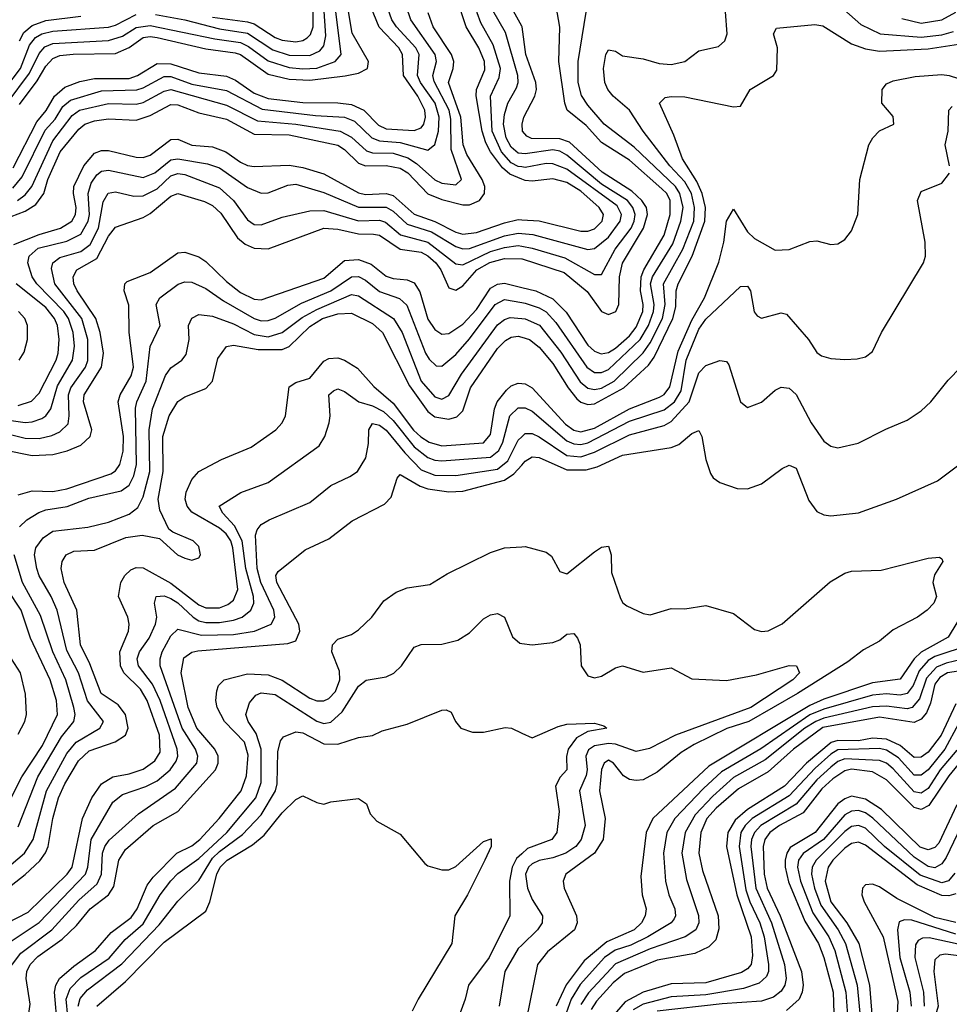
# Model space of a CAD drawing. Header units: inches. Extents: x 990535 to 1117859, y 769386 to 892122.
# Tile 927 of 1056: x 1078554 to 1081231, y 856755 to 859591. Entities that reach past the tile are written whole.
import ezdxf

# ---------------------------------------------------------------- set-up
doc = ezdxf.new("R2010")
doc.units = ezdxf.units.IN
doc.header["$MEASUREMENT"] = 0
doc.layers.add('B0875', color=7, linetype='Continuous')
doc.layers.add('B0885', color=7, linetype='Continuous')

msp = doc.modelspace()

# ---------------------------------------------------------------- linework, layer by layer
at = {"layer": 'B0875', "color": 5}
for points, elevation in [([(1080000, 859131.8), (1079965.6, 859145.6), (1079944.2, 859164.2), (1079910, 859209.9), (1079896.2, 859236.2), (1079885.9, 859270), (1079868.7, 859371.3), (1079870, 859390), (1079894.2, 859445.8), (1079892.9, 859470), (1079876.6, 859510), (1079840.1, 859570), (1079826.3, 859610), (1079827.5, 859647.5), (1079841.2, 859710), (1079841.3, 859750), (1079830, 859772.9), (1079785.3, 859805.3), (1079770.6, 859830.6), (1079767.3, 859870), (1079778.8, 859930), (1079777.5, 859970), (1079765, 860000)], 3580), ([(1080000, 859166.7), (1079990, 859168.1), (1079970, 859178.8), (1079941.9, 859210), (1079915.3, 859270), (1079910, 859370), (1079935.5, 859424.5), (1079938.5, 859450), (1079918, 859518), (1079882, 859582), (1079871.3, 859610), (1079867.7, 859650), (1079878.8, 859750), (1079866.4, 859790), (1079824.7, 859850), (1079828.2, 859911.8), (1079824.5, 859950), (1079808.6, 860000)], 3560), ([(1080000, 859205.2), (1079990, 859206.5), (1079970, 859223.1), (1079955.2, 859250), (1079947.3, 859290), (1079950, 859317.8), (1079960.1, 859350), (1079985.4, 859394.6), (1079989.9, 859410), (1079988.4, 859430), (1079953.5, 859553.5), (1079916.6, 859616.6), (1079905.4, 859645.4), (1079902.7, 859670), (1079912.4, 859750), (1079905, 859785), (1079882.2, 859850), (1079877, 859930), (1079853.1, 860000)], 3540), ([(1080000, 859571.8), (1079947, 859670), (1079949.8, 859750), (1079924.5, 859850), (1079918, 859930), (1079892.2, 860000)], 3520), ([(1078534.8, 859105.2), (1078561.9, 859138.1), (1078628, 859272), (1078656.1, 859303.9), (1078679, 859341), (1078700.7, 859359.3), (1078790, 859385.9), (1078891.5, 859388.5), (1078910, 859394.1), (1078970, 859426.9), (1078990, 859426.8), (1079050, 859405.3), (1079150, 859386.5), (1079252.6, 859332.6), (1079405.7, 859314.3), (1079490.1, 859310), (1079518, 859298), (1079568.5, 859250), (1079590, 859242.1), (1079650, 859237.4), (1079730, 859215), (1079750, 859231.6), (1079759.9, 859270), (1079762.7, 859310), (1079750.6, 859350), (1079708.6, 859410), (1079699.6, 859430), (1079704.8, 859490), (1079694.8, 859510), (1079639, 859570), (1079626, 859590), (1079597.9, 859670)], 3660), ([(1078518.2, 859350), (1078583, 859437), (1078610, 859493.5), (1078627.1, 859512.9), (1078650, 859521.9), (1078810, 859530.8), (1078850, 859543.6), (1078890, 859568.5), (1078930, 859574.3), (1079115.9, 859535.9), (1079190, 859524.9), (1079213.7, 859513.7), (1079270, 859471.8), (1079330, 859452.8), (1079370, 859448.9), (1079410, 859451), (1079462.7, 859470), (1079479.9, 859490), (1079463.2, 859630)], 3740), ([(1078535.7, 859164.3), (1078603.5, 859296.5), (1078630.6, 859329.4), (1078654.2, 859370), (1078684.1, 859395.9), (1078727.2, 859412.8), (1078770, 859421.4), (1078870, 859421.3), (1078894, 859430), (1078950, 859464.4), (1078990, 859463), (1079070, 859437.1), (1079150, 859427.8), (1079176, 859416), (1079230, 859379.4), (1079270, 859363.5), (1079370, 859351.9), (1079470, 859351.4), (1079510, 859346.3), (1079545.3, 859330), (1079587.2, 859287.2), (1079610, 859276.6), (1079690, 859271.5), (1079710, 859279.3), (1079717.9, 859290), (1079723.1, 859310), (1079720.8, 859330), (1079701.3, 859370), (1079660, 859430), (1079656.5, 859490), (1079645.8, 859510), (1079589.5, 859569.5), (1079556.8, 859650)], 3680), ([(1078548.3, 859070), (1078570, 859085.9), (1078589.3, 859110.7), (1078650, 859242.1), (1078705.5, 859314.5), (1078726.9, 859330), (1078810, 859349.6), (1078890, 859347.8), (1078910, 859352.1), (1078970, 859384.4), (1078990, 859389.2), (1079150, 859344.3), (1079239.6, 859299.6), (1079350, 859289.6), (1079477.3, 859270), (1079510, 859252.5), (1079552.7, 859212.7), (1079570, 859207.6), (1079630, 859206.4), (1079672.4, 859192.4), (1079696.8, 859176.8), (1079750, 859129.5), (1079770, 859119.4), (1079810, 859115), (1079826.8, 859130), (1079796.5, 859216.5), (1079795.4, 859304.6), (1079791, 859330), (1079747.4, 859412.6), (1079743.8, 859430), (1079754.8, 859470), (1079750.9, 859490), (1079680.8, 859590), (1079667.3, 859630)], 3640), ([(1078553.9, 859346.1), (1078605.1, 859414.9), (1078630, 859456.9), (1078650, 859478.9), (1078670, 859487.1), (1078708.6, 859491.4), (1078830, 859493.3), (1078869.4, 859510.6), (1078910, 859539.6), (1078930, 859542.3), (1078950, 859539), (1079090, 859506.9), (1079175, 859495), (1079190.4, 859490), (1079270, 859434.2), (1079330, 859419.4), (1079390, 859416.8), (1079491.5, 859428.5), (1079530, 859436.2), (1079555.7, 859450), (1079558.6, 859470), (1079512.1, 859552.1), (1079495.3, 859650)], 3720), ([(1078945.3, 859605.3), (1079030, 859590), (1079130, 859563.9), (1079210, 859551.9), (1079283.7, 859503.7), (1079330, 859488.8), (1079390, 859487.1), (1079418.8, 859501.2), (1079430, 859515.5), (1079436, 859544), (1079430.1, 859630)], 3760), ([(1079110, 859597.6), (1079210, 859584.7), (1079230, 859578.7), (1079290, 859539.4), (1079310, 859531.2), (1079350, 859526.4), (1079369.7, 859530.3), (1079382.1, 859537.9), (1079392, 859548), (1079399.6, 859570), (1079399.6, 859650)], 3780), ([(1078494.9, 859370), (1078556.5, 859450), (1078583, 859517), (1078600.3, 859539.7), (1078618.3, 859550), (1078650, 859557.7), (1078810, 859569.1), (1078830, 859574.9), (1078890, 859605.6)], 3760), ([(1078530, 859024.2), (1078570, 859039), (1078601.2, 859058.8), (1078623.7, 859090), (1078635.5, 859130), (1078671.2, 859210), (1078724.3, 859275.7), (1078742, 859290), (1078770, 859299.5), (1078810, 859305.5), (1078890, 859301.5), (1078930, 859314.9), (1078990, 859346.1), (1079010, 859345.6), (1079070, 859322.7), (1079150, 859303.7), (1079230, 859261), (1079330, 859259.5), (1079470, 859228.9), (1079490, 859216.4), (1079530, 859177.9), (1079550, 859170), (1079610, 859171), (1079650, 859163.5), (1079672.5, 859150), (1079729.5, 859089.5), (1079770, 859072.6), (1079830, 859057.8), (1079850, 859057.9), (1079878.4, 859070), (1079893.2, 859090), (1079893.4, 859110), (1079886.5, 859130), (1079842.4, 859202.4), (1079831.2, 859230), (1079825, 859310), (1079788.9, 859410), (1079802.9, 859450), (1079804.8, 859470), (1079797.5, 859490), (1079745.1, 859570), (1079730.7, 859610)], 3620), ([(1078553.7, 859530), (1078566, 859554), (1078590, 859574), (1078630, 859587.8), (1078730, 859600.7)], 3780), ([(1078537.1, 858942.9), (1078610, 858972), (1078672.2, 858990), (1078704.4, 859010), (1078715.2, 859030), (1078717, 859050), (1078709.3, 859090), (1078710.4, 859110), (1078738.9, 859170), (1078770, 859206.6), (1078790, 859214.2), (1078810, 859214.2), (1078890, 859194.8), (1078910, 859193.8), (1078930, 859200.5), (1078990, 859245.6), (1079010, 859246.3), (1079050, 859229.1), (1079110, 859224.7), (1079148.1, 859210), (1079190, 859179.9), (1079210, 859171.1), (1079230, 859167.7), (1079330, 859171.3), (1079370, 859165.4), (1079430, 859147), (1079530, 859091.9), (1079550, 859087.5), (1079610, 859089.8), (1079630, 859084.3), (1079690.4, 859030.4), (1079750, 859009.7), (1079810, 858978.9), (1079830, 858973.1), (1079870, 858977.7), (1079950, 859006), (1079990, 859015.1), (1080000, 859014.5)], 3580), ([(1078530, 858436.6), (1078570, 858431), (1078590, 858432.2), (1078617.8, 858442.2), (1078630, 858450.1), (1078643.7, 858470), (1078663.3, 858536.7), (1078706.7, 858610), (1078711.8, 858650), (1078708.5, 858690), (1078694.8, 858730), (1078681.2, 858750), (1078603.4, 858830), (1078590.5, 858850), (1078577.7, 858890), (1078581.2, 858910), (1078607.6, 858932.4), (1078690, 858952.6), (1078730, 858972.8), (1078751.5, 859010), (1078755, 859030), (1078752, 859090), (1078760.3, 859119.7), (1078776.1, 859143.9), (1078790, 859154.5), (1078810, 859157.4), (1078910, 859136.6), (1078943.8, 859150), (1078990, 859186.6), (1079010, 859189.8), (1079095.4, 859175.4), (1079130, 859164.3), (1079210, 859107.8), (1079250, 859091.4), (1079270, 859092.2), (1079326.1, 859113.9), (1079350, 859116.5), (1079430, 859093.4), (1079530, 859050.9), (1079610, 859050.6), (1079630, 859039.2), (1079670, 859002), (1079739.8, 858979.8), (1079810, 858937), (1079830, 858930.9), (1079850, 858931.9), (1079950, 858967.7), (1079990, 858975.7), (1080000, 858974.8)], 3560), ([(1078470, 858410.1), (1078570, 858385.2), (1078610, 858384.6), (1078647, 858393), (1078670, 858403.4), (1078693.5, 858426.5), (1078696.9, 858450), (1078694.6, 858510), (1078701.2, 858530), (1078743.7, 858590), (1078750.6, 858609.4), (1078750.4, 858670), (1078733.7, 858730), (1078655.7, 858830), (1078645.8, 858874.2), (1078649.5, 858890.5), (1078670, 858906.2), (1078730, 858923), (1078757.2, 858942.8), (1078781, 858990), (1078794.3, 859065.7), (1078808.7, 859091.3), (1078830, 859094.8), (1078882.6, 859082.6), (1078910, 859083.7), (1078950, 859103.5), (1078990, 859141.1), (1079010, 859147.7), (1079030, 859145.1), (1079130, 859106.5), (1079170.4, 859070), (1079210, 859014), (1079230, 859000.8), (1079250, 858999.6), (1079310, 859021.7), (1079390, 859040.2), (1079430, 859041), (1079530, 859011.4), (1079590, 859013.7), (1079607.8, 859007.8), (1079650.8, 858970.8), (1079730, 858949.7), (1079810, 858887.3), (1079830, 858885.1), (1079910, 858922.9), (1079950, 858934.8), (1079990, 858939.9), (1080000, 858938.1)], 3540), ([(1078510, 858351.9), (1078590, 858335.9), (1078650, 858338.2), (1078691.2, 858348.8), (1078730, 858364.9), (1078757, 858390), (1078761.9, 858410), (1078738.2, 858490), (1078740.2, 858510), (1078790.2, 858590), (1078795.4, 858630), (1078786.1, 858690), (1078773.9, 858730), (1078719.9, 858810), (1078710.6, 858830), (1078708.6, 858850), (1078718.7, 858870), (1078776.8, 858903.2), (1078810, 858967.2), (1078830, 858993), (1078910, 859020.8), (1078930, 859032.1), (1078990, 859082.4), (1079010, 859089.7), (1079086.7, 859066.7), (1079110, 859055.2), (1079133.3, 859033.3), (1079182, 858962), (1079204, 858944), (1079230, 858932.2), (1079270, 858931.1), (1079430, 858990.1), (1079470, 858987.8), (1079530, 858973.9), (1079573.3, 858973.3), (1079590, 858969.8), (1079649.7, 858929.7), (1079710, 858921.1), (1079730, 858910.8), (1079753, 858890), (1079766.6, 858870), (1079790, 858818.9), (1079810, 858811.6), (1079830, 858823.9), (1079870.9, 858870), (1079908.2, 858891.8), (1079950, 858903.1), (1080000, 858901.8)], 3520), ([(1078550, 858222.2), (1078590, 858233.8), (1078650, 858232.4), (1078690, 858239.7), (1078816.8, 858283.2), (1078830, 858291.7), (1078842.8, 858310), (1078852.2, 858347.8), (1078853.2, 858390), (1078838.2, 858490), (1078843.7, 858510), (1078875, 858565), (1078881.7, 858590), (1078869.7, 858690.3), (1078868.9, 858768.9), (1078854.8, 858810), (1078856.7, 858830), (1078863.4, 858836.6), (1078930, 858862.9), (1079010, 858918.8), (1079030, 858921.3), (1079070, 858908), (1079090, 858894.5), (1079150, 858836.3), (1079190, 858805.3), (1079230, 858786.1), (1079250, 858783.5), (1079430, 858846.7), (1079490, 858897.1), (1079530, 858900.4), (1079566.4, 858886.4), (1079610, 858851.7), (1079630, 858845.1), (1079670, 858841.8), (1079690, 858833), (1079706.8, 858806.8), (1079730, 858728.1), (1079750, 858698.2), (1079770, 858685), (1079790, 858687), (1079830, 858713.4), (1079870, 858756.4), (1079910, 858817), (1079930, 858828.6), (1079950, 858831.4), (1080000, 858819.6)], 3480), ([(1078553.8, 858130), (1078575.2, 858150), (1078609, 858171), (1078630, 858178.7), (1078691.1, 858188.9), (1078753.2, 858213.2), (1078846.5, 858233.5), (1078870, 858250.1), (1078883.2, 858276.8), (1078891, 858310), (1078888.2, 858471.8), (1078891.8, 858490), (1078918.6, 858550), (1078930.3, 858649.7), (1078959, 858710), (1078947.1, 858770), (1078957.7, 858790), (1079010.7, 858829.3), (1079030, 858835.8), (1079050, 858834.9), (1079090, 858816.3), (1079140.9, 858780.9), (1079229.2, 858730), (1079250, 858723.7), (1079270, 858724.1), (1079290, 858731.3), (1079365.4, 858774.6), (1079450, 858810), (1079510, 858850.3), (1079530, 858850.6), (1079550, 858840.6), (1079590, 858807.7), (1079647.7, 858787.7), (1079668.8, 858768.8), (1079723.3, 858630), (1079733, 858613), (1079753.9, 858593.9), (1079770, 858592.5), (1079810, 858626), (1079850, 858671.8), (1079923.7, 858770), (1079950, 858785.3), (1080000, 858776.1)], 3460), ([(1078550, 858479.8), (1078588.4, 858491.6), (1078610, 858514.9), (1078659.2, 858610), (1078665.3, 858630), (1078668.2, 858670), (1078662.8, 858710), (1078654.6, 858730), (1078630, 858761.4), (1078544.4, 858830)], 3580), ([(1078530, 857158.2), (1078568, 857190), (1078593.2, 857230), (1078631.2, 857370), (1078690, 857477.6), (1078716.6, 857510), (1078784.7, 857550), (1078796.1, 857570), (1078749.2, 857629.2), (1078723.5, 857710), (1078690, 857773.6), (1078662.4, 857890), (1078644.8, 857930), (1078610, 857989.2), (1078603.3, 858010), (1078597.1, 858050), (1078600.8, 858070), (1078621.6, 858098.4), (1078650, 858117.9), (1078750.6, 858129.4), (1078810, 858144.1), (1078870, 858166.3), (1078894.4, 858185.6), (1078910, 858216.6), (1078929.4, 858290), (1078927.6, 858410), (1078937.2, 858470), (1078973.8, 858566.2), (1078990, 858587.7), (1079021.4, 858610), (1079033.6, 858626.4), (1079042.7, 858670), (1079040.9, 858710), (1079050, 858730.8), (1079070, 858741.2), (1079110, 858736.4), (1079170, 858714.7), (1079230, 858684.3), (1079270, 858677.2), (1079310, 858690.1), (1079367.3, 858732.7), (1079410, 858756.3), (1079510, 858799.5), (1079530, 858795.7), (1079631.1, 858730), (1079655.9, 858690), (1079710.3, 858550), (1079750, 858504.9), (1079770, 858498.2), (1079790, 858508.1), (1079826.3, 858570), (1079930, 858711.7), (1079950, 858727.7), (1079967, 858733), (1080000, 858730.4)], 3440), ([(1078552.6, 858610), (1078566.9, 858633.1), (1078577.3, 858670), (1078577.3, 858710), (1078569.5, 858730), (1078550.7, 858750.7)], 3620), ([(1078530, 857097.4), (1078570, 857128.9), (1078611.9, 857168.1), (1078628.7, 857191.3), (1078636.2, 857210), (1078649.6, 857290.4), (1078666.3, 857350), (1078684.3, 857390), (1078723.7, 857456.3), (1078754.5, 857485.5), (1078828.9, 857511.1), (1078858.7, 857530), (1078866.9, 857550), (1078858.6, 857590), (1078837.5, 857617.5), (1078788.6, 857650), (1078756, 857736), (1078729.4, 857790), (1078719.1, 857890), (1078682.4, 857970), (1078674, 858010), (1078676.4, 858030), (1078688.2, 858050), (1078710, 858059.9), (1078770, 858063.3), (1078860.2, 858099.8), (1078906.6, 858106.6), (1078956.8, 858096.8), (1079009.2, 858050), (1079030, 858039.5), (1079050, 858033.8), (1079070, 858040.6), (1079074.8, 858050), (1079070, 858073.6), (1079054, 858090), (1078994.9, 858114.9), (1078983.7, 858123.7), (1078958.1, 858178.1), (1078953.2, 858210), (1078967.4, 858290), (1078966.4, 858390), (1078984.9, 858450), (1079010, 858491.3), (1079030, 858504.5), (1079090, 858528.9), (1079109.2, 858550), (1079124.8, 858615.2), (1079150, 858649.3), (1079170, 858653.1), (1079240.9, 858640.9), (1079310, 858640.4), (1079330, 858649.2), (1079390, 858707.5), (1079426.5, 858730), (1079470, 858743.9), (1079510, 858745.5), (1079570, 858715.8), (1079598.8, 858690), (1079676.7, 858536.7), (1079730, 858462.2), (1079750, 858447.3), (1079790, 858440.5), (1079813.1, 858446.9), (1079830, 858464.7), (1079852.5, 858530), (1079930, 858643.4), (1079952.8, 858667.2), (1079970, 858676.4), (1079990, 858679.2), (1080000, 858676.3)], 3420), ([(1078486.9, 856973.1), (1078579.2, 857020.8), (1078690.8, 857130), (1078705.7, 857150), (1078734.8, 857290), (1078762.1, 857350), (1078789.9, 857390), (1078822.9, 857410), (1078870, 857418.9), (1078910, 857432.6), (1078943.6, 857456.4), (1078958.5, 857481.5), (1078956.6, 857530), (1078921.2, 857630), (1078902.5, 857662.5), (1078854.4, 857710), (1078844.5, 857730), (1078842.6, 857770), (1078867.7, 857830), (1078869.5, 857850), (1078865.9, 857870), (1078839.1, 857930), (1078845.4, 857970), (1078856.7, 857990), (1078874, 858006), (1078890, 858013.5), (1078910, 858012.6), (1078990, 857967.5), (1079070, 857905.4), (1079090, 857897), (1079130, 857897.4), (1079153.7, 857906.3), (1079170, 857919.4), (1079182.2, 857950), (1079168.2, 858070), (1079162.1, 858090), (1079149.3, 858110), (1079130, 858126.6), (1079050, 858172.9), (1079036.7, 858190), (1079030.8, 858210), (1079033.6, 858230), (1079050, 858266.1), (1079070, 858289.6), (1079135.6, 858324.4), (1079220.6, 858359.4), (1079291.5, 858410), (1079309.8, 858430), (1079319.6, 858450), (1079330, 858533.1), (1079350, 858546.1), (1079390, 858558), (1079430, 858607.2), (1079444.8, 858615.2), (1079470, 858617.3), (1079490, 858610.5), (1079527.3, 858587.3), (1079574, 858534), (1079630, 858486.3), (1079688.5, 858408.5), (1079709, 858389), (1079733.8, 858373.8), (1079770, 858363.2), (1079890, 858372.3), (1079910, 858396.3), (1079921.7, 858470), (1079929.5, 858490.5), (1079956.1, 858523.9), (1079970, 858536.1), (1079990, 858544.1), (1080000, 858543)], 3380), ([(1078510, 856923.3), (1078610, 856990.9), (1078743.5, 857130), (1078750.4, 857150), (1078759.7, 857230), (1078822.8, 857337.2), (1078850, 857359.6), (1078917.4, 857382.6), (1078950, 857398.8), (1078987.9, 857430), (1079004.7, 857455.3), (1079009.7, 857470), (1079007.8, 857490), (1078958.9, 857630), (1078937, 857677), (1078896.7, 857730), (1078892.5, 857750), (1078899.3, 857770), (1078927.6, 857810), (1078945.3, 857850), (1078948.8, 857870), (1078942.2, 857910), (1078947.3, 857930), (1078970, 857931.8), (1078990, 857923.6), (1079010, 857911.2), (1079053.8, 857870), (1079070, 857859.9), (1079090, 857854.9), (1079130, 857854.8), (1079170, 857861.6), (1079194.6, 857870), (1079220.1, 857890), (1079228.2, 857910), (1079227.2, 857930), (1079205.1, 858010), (1079195.1, 858090), (1079173.2, 858133.2), (1079138.9, 858170), (1079128.9, 858190), (1079191.3, 858228.7), (1079270, 858257.9), (1079416.3, 858363.7), (1079433.4, 858390), (1079445.7, 858430), (1079448.6, 858450), (1079445, 858510), (1079458.1, 858521.9), (1079470, 858527.5), (1079490, 858519.9), (1079530.5, 858490.5), (1079570, 858478.5), (1079601.9, 858461.9), (1079630, 858436.6), (1079690, 858360.6), (1079729.9, 858330.1), (1079750, 858322.4), (1079770, 858320.3), (1079910, 858330.5), (1079934.3, 858350), (1079945.9, 858374.1), (1079965.7, 858450), (1079990, 858473.1), (1080000, 858473.1)], 3360), ([(1078510, 856839), (1078557.5, 856902.5), (1078647.3, 856970), (1078725, 857055), (1078777.8, 857102.2), (1078790.2, 857130), (1078792.7, 857190), (1078799.7, 857210), (1078812.4, 857227.7), (1078896, 857304), (1079002.7, 857377.3), (1079064.6, 857450), (1079067.8, 857470), (1079060.5, 857490), (1079022.1, 857550), (1078958.9, 857730), (1078958.4, 857750), (1078964.5, 857770), (1078990, 857816.6), (1079010, 857835.3), (1079078, 857818), (1079170, 857819.9), (1079230.8, 857830), (1079278.6, 857850), (1079289.5, 857870), (1079286.4, 857890), (1079248.6, 857970), (1079238, 858010), (1079233.5, 858106.5), (1079238.2, 858121.8), (1079250, 858137.3), (1079272.4, 858150), (1079390, 858200.5), (1079450, 858249.5), (1079505.3, 858274.7), (1079526.8, 858290), (1079550.9, 858329.1), (1079559, 858370), (1079559.6, 858410), (1079570, 858427.5), (1079590, 858422.5), (1079610, 858409), (1079663.1, 858343.1), (1079710, 858294.5), (1079750, 858279), (1079810, 858278.1), (1079930, 858296.6), (1079959.6, 858320.4), (1079990, 858379.3), (1080000, 858389.2)], 3340), ([(1078578.2, 856710), (1078584.1, 856755.9), (1078573.3, 856830), (1078574.8, 856850), (1078584.1, 856870), (1078606.8, 856893.2), (1078676.9, 856943.1), (1078718.3, 856981.7), (1078757.7, 857030), (1078810.2, 857070), (1078825.7, 857094.3), (1078839.8, 857170), (1078859.3, 857200.7), (1078938.7, 857270), (1079010, 857310.4), (1079118.3, 857430), (1079126.1, 857450), (1079125.8, 857470), (1079116.1, 857490), (1079064.1, 857550), (1079039.4, 857610), (1079019, 857710), (1079027.4, 857752.6), (1079050, 857769.3), (1079067.2, 857772.8), (1079326.2, 857793.8), (1079350, 857802.3), (1079360.9, 857830), (1079358.4, 857850), (1079294.5, 857970), (1079292.3, 857990), (1079298.9, 858001.1), (1079376.2, 858063.8), (1079444.8, 858095.2), (1079512.2, 858147.8), (1079604.5, 858195.5), (1079624.5, 858215.5), (1079641.1, 858270), (1079650, 858281.3), (1079707.5, 858247.5), (1079730, 858239.9), (1079790, 858231.4), (1079830, 858233.3), (1079950, 858264.3), (1079977.3, 858282.7), (1080000, 858308.1)], 3320), ([(1078662.8, 856690), (1078654.4, 856790), (1078658, 856810), (1078669.4, 856830), (1078710, 856865.4), (1078772.6, 856910), (1078818, 856962), (1078874.9, 857005.1), (1078892.4, 857030), (1078921.6, 857098.4), (1078938.4, 857121.6), (1079006.5, 857190), (1079050, 857211.2), (1079073.2, 857230), (1079128.9, 857290), (1079191.7, 857370), (1079207.3, 857412.7), (1079212.5, 857472.5), (1079202, 857510), (1079143.7, 857570), (1079122.6, 857610), (1079119.2, 857630), (1079121.7, 857658.3), (1079126.8, 857673.2), (1079143.6, 857690), (1079210, 857706.9), (1079270, 857704.3), (1079310, 857688.6), (1079390, 857636.4), (1079410, 857629.4), (1079430, 857629), (1079444.3, 857635.7), (1079463.8, 857656.2), (1079475.9, 857690), (1079474.9, 857714.9), (1079453.6, 857770), (1079455.4, 857790), (1079470, 857806.3), (1079510, 857820.6), (1079530, 857834), (1079568.8, 857870), (1079603.3, 857916.7), (1079638.3, 857941.7), (1079670, 857954.4), (1079735.6, 857964.4), (1079785.1, 857994.9), (1079910, 858056.5), (1079950, 858069.3), (1080000, 858072.7)], 3280), ([(1078550, 857266.6), (1078606.6, 857410), (1078674.6, 857525.4), (1078710.3, 857570), (1078714.1, 857590), (1078710.5, 857609.5), (1078687, 857690), (1078649.9, 857770.1), (1078614.6, 857874.6), (1078562.9, 857970), (1078538, 858050)], 3460), ([(1078499.9, 857290), (1078560.1, 857410), (1078619.7, 857500.3), (1078663.1, 857590), (1078660.4, 857630), (1078641.8, 857690), (1078585, 857810), (1078558.9, 857890), (1078518.9, 857950)], 3480), ([(1078698.1, 856670), (1078687.7, 856770), (1078699.4, 856800.6), (1078730, 856832.3), (1078811.6, 856888.4), (1078858.5, 856941.5), (1078910, 856987), (1078958.6, 857070), (1078990, 857110.8), (1079010, 857132.1), (1079070, 857174.9), (1079151, 857250), (1079234.3, 857350), (1079250, 857394.4), (1079249.6, 857490), (1079235, 857535), (1079212.3, 857570), (1079205.3, 857590), (1079216.5, 857623.5), (1079234.1, 857645.9), (1079250, 857651.9), (1079290, 857647), (1079410, 857570.1), (1079430, 857563.9), (1079450, 857567.5), (1079482.8, 857597.2), (1079530, 857671.2), (1079551.7, 857688.4), (1079610, 857698.4), (1079631.5, 857708.5), (1079654, 857730), (1079690, 857784), (1079710, 857791), (1079770, 857792.1), (1079816.4, 857803.6), (1079850, 857824.9), (1079890, 857865.2), (1079910, 857876.9), (1079930, 857880.2), (1079950, 857870.4), (1079973.4, 857813.4), (1079994.8, 857794.8), (1080000, 857794.2)], 3260), ([(1078550, 857533.5), (1078568.9, 857570), (1078573.8, 857590), (1078571.3, 857648.7), (1078556.4, 857710), (1078505.2, 857790)], 3520), ([(1078722.3, 856750), (1078728.3, 856771.7), (1078750, 856796.6), (1078848.2, 856871.8), (1078956.2, 856983.8), (1079010, 857052.3), (1079070, 857112.1), (1079110, 857175.6), (1079130, 857195.3), (1079196.2, 857243.8), (1079250, 857300.7), (1079291, 857370), (1079295.4, 857390), (1079297.9, 857482.1), (1079305.8, 857514.2), (1079314.2, 857525.8), (1079350, 857540.1), (1079370, 857537.3), (1079430, 857504.9), (1079470, 857504.1), (1079530, 857523.5), (1079570, 857529.3), (1079597.7, 857542.3), (1079670, 857562), (1079770, 857602.3), (1079782.8, 857602.8), (1079796.4, 857596.4), (1079809.2, 857569.2), (1079824.9, 857550), (1079858.5, 857538.5), (1079890, 857539), (1079952.4, 857552.4), (1079970.2, 857550.2), (1080000, 857536.4)], 3240), ([(1078776.6, 856750), (1078859.1, 856820.9), (1078970, 856934), (1079090, 857023), (1079101.9, 857050), (1079121.7, 857130), (1079132.1, 857150), (1079151.8, 857170), (1079225.1, 857214.9), (1079258.1, 857241.9), (1079310, 857306.8), (1079350, 857345.3), (1079370, 857355.8), (1079410, 857336), (1079430, 857331.3), (1079450, 857338), (1079530, 857347.7), (1079552.9, 857332.9), (1079563.7, 857303.7), (1079582.4, 857282.4), (1079650, 857245.5), (1079720.9, 857160.9), (1079730, 857154), (1079770, 857142), (1079790, 857142), (1079810, 857151.8), (1079890, 857223.9), (1079912.1, 857232), (1079911.9, 857210), (1079894.1, 857170), (1079844, 857070), (1079807.7, 857010), (1079798.5, 856930), (1079701.5, 856770), (1079684.6, 856735.4)], 3220), ([(1080000, 857188.9), (1079984.6, 857175.4), (1079972.8, 857150), (1079964.7, 857110), (1079965.8, 857010), (1079906, 856890), (1079846.7, 856810), (1079837.1, 856770), (1079814.7, 856710)], 3240), ([(1080000, 856925.7), (1079990, 856915.9), (1079951.6, 856850), (1079935.1, 856750)], 3260)]:
    msp.add_lwpolyline(points, dxfattribs=dict(at, elevation=elevation))
at = {"layer": 'B0885', "color": 5}
for points, elevation in [([(1080000, 858776.1), (1080010, 858774.3), (1080050, 858761.1), (1080070, 858749.3), (1080098.6, 858718.6), (1080187.6, 858590), (1080210, 858575.1), (1080230, 858574.8), (1080250, 858583.5), (1080341.1, 858670), (1080365, 858710), (1080379.7, 858750), (1080380.9, 858770), (1080370.7, 858830), (1080376.3, 858850), (1080435.2, 858944.8), (1080458.5, 859010), (1080464.4, 859050), (1080455.3, 859090), (1080442.7, 859110), (1080323.7, 859223.7), (1080237.7, 859290), (1080190, 859344.3), (1080172.2, 859372.2), (1080162.4, 859410), (1080162.5, 859470), (1080191, 859649)], 3460), ([(1080000, 858819.6), (1080040.5, 858810), (1080090, 858787.1), (1080128, 858748), (1080190, 858653.6), (1080210, 858635.6), (1080228.7, 858628.7), (1080250, 858632.5), (1080270, 858644.7), (1080310, 858679.8), (1080330, 858705.5), (1080348.4, 858750), (1080349.3, 858770), (1080341.9, 858810), (1080344.3, 858850), (1080351.7, 858870), (1080410.6, 858970), (1080427.8, 859030), (1080427.2, 859070), (1080417.6, 859090), (1080403.9, 859103.9), (1080310, 859185.6), (1080230, 859237.1), (1080185.6, 859285.6), (1080130.4, 859330.4), (1080123.8, 859350), (1080106.7, 859470), (1080109.3, 859569.3), (1080099.1, 859630)], 3480), ([(1080895.1, 859650), (1080976.4, 859576.4), (1081031.7, 859550), (1081150, 859540.6), (1081210, 859547.3), (1081243, 859557)], 3440), ([(1080000, 858730.4), (1080010, 858729.6), (1080050.8, 858710.8), (1080112.8, 858632.8), (1080168.2, 858548.2), (1080190, 858529.8), (1080210, 858525.6), (1080230, 858529.8), (1080266.4, 858550), (1080350, 858631.6), (1080370, 858659.8), (1080405.3, 858730), (1080413.2, 858770), (1080407.8, 858830), (1080463.8, 858930), (1080495.6, 859010), (1080497.7, 859050), (1080488.5, 859090), (1080470, 859123.4), (1080426.4, 859170), (1080349.5, 859270), (1080309.9, 859330), (1080263, 859370), (1080248.1, 859390), (1080239.1, 859410), (1080235.1, 859450), (1080242.1, 859490), (1080250, 859503.6), (1080270, 859499.7), (1080290, 859486.9), (1080350, 859477.8), (1080395.8, 859464.2), (1080430, 859461.8), (1080469.3, 859470), (1080510, 859501.3), (1080566.6, 859513.4), (1080585.1, 859530), (1080591.2, 859550), (1080586.4, 859613.6)], 3440), ([(1081094.4, 859594.4), (1081150, 859581), (1081210, 859589.8), (1081250, 859612.6)], 3460), ([(1080000, 858676.3), (1080022, 858670), (1080050, 858647.9), (1080090, 858600.7), (1080133.3, 858530), (1080158.8, 858498.8), (1080170, 858489.1), (1080190, 858482), (1080210, 858484.3), (1080293.9, 858530), (1080364.7, 858595.3), (1080381.6, 858618.4), (1080435.1, 858730), (1080444.1, 858764.1), (1080445, 858810), (1080450.2, 858830), (1080490.7, 858910), (1080527.7, 859010), (1080529.3, 859050), (1080520, 859090), (1080504.2, 859124.2), (1080463.4, 859190), (1080438.3, 859258.3), (1080396.5, 859350), (1080413.2, 859366.8), (1080430.4, 859369.6), (1080470, 859368), (1080610, 859339.3), (1080630, 859342), (1080658, 859390), (1080725.1, 859430), (1080735, 859445), (1080736.7, 859510), (1080725.4, 859550), (1080733.6, 859566.4), (1080843.6, 859576.4), (1080867.1, 859572.9), (1080950, 859521.3), (1080990, 859506.5), (1081030, 859499.5), (1081170, 859506.3), (1081270, 859522.2)], 3420), ([(1080000, 858901.8), (1080001.7, 858901.7), (1080122.2, 858862.2), (1080188.2, 858808.2), (1080230, 858750.1), (1080250, 858741.4), (1080271.1, 858750), (1080280, 858770), (1080281.9, 858850), (1080290.3, 858889.7), (1080351, 858990), (1080362.2, 859030), (1080358.9, 859050), (1080345.7, 859070), (1080316.7, 859096.7), (1080231.8, 859151.8), (1080137.9, 859237.9), (1080110, 859247.7), (1080028.5, 859248.5), (1080015, 859255), (1080002.6, 859270), (1080000.9, 859290), (1080006.3, 859310), (1080037.4, 859370), (1080042.5, 859390), (1080040.7, 859410), (1080012.1, 859490), (1080000.9, 859570), (1080000, 859571.8)], 3520), ([(1080000, 858543), (1080010, 858541.8), (1080030, 858530.1), (1080126.2, 858426.1), (1080150, 858408.8), (1080170, 858403.4), (1080210, 858414.6), (1080310, 858470.2), (1080396.5, 858503.5), (1080410, 858511.6), (1080426.3, 858533.7), (1080450, 858636.5), (1080490, 858725.3), (1080526, 858790), (1080567.8, 858892.2), (1080582.3, 858950), (1080590, 859010.3), (1080610, 859044.7), (1080650, 858979.8), (1080670, 858960.5), (1080730, 858927.3), (1080770, 858929.2), (1080830, 858951.4), (1080850, 858954), (1080890, 858943.1), (1080910, 858944.9), (1080930, 858957.6), (1080950, 858983), (1080967.7, 859030), (1080974, 859130), (1080999.8, 859230), (1081011, 859250), (1081029.9, 859270.1), (1081071.1, 859290), (1081070, 859311.8), (1081036.8, 859350), (1081037.5, 859390), (1081050, 859405.8), (1081070, 859414.5), (1081133.4, 859426.6), (1081210, 859432.7), (1081231, 859430), (1081330, 859398.3)], 3380), ([(1081231.8, 859170), (1081219.8, 859230), (1081227.7, 859270), (1081229.7, 859330), (1081239.6, 859340.4)], 3360), ([(1080000, 858938.1), (1080030, 858933), (1080124.5, 858904.5), (1080210, 858857.1), (1080230, 858857.2), (1080269.5, 858930), (1080314.7, 858990), (1080324.2, 859010), (1080326.9, 859030), (1080320.3, 859050), (1080304.3, 859070), (1080230, 859117.3), (1080130, 859200.5), (1080110, 859211.7), (1080090, 859216.1), (1080010, 859203.9), (1080000, 859205.2)], 3540), ([(1080000, 858974.8), (1080031.7, 858971.7), (1080190, 858929.2), (1080210, 858931.5), (1080250, 858964.2), (1080283.9, 859010), (1080287.3, 859030), (1080274.5, 859054.5), (1080130, 859160.3), (1080090, 859175.8), (1080070, 859176.3), (1080010, 859165.4), (1080000, 859166.7)], 3560), ([(1080000, 858473.1), (1080010, 858473.2), (1080030, 858463.3), (1080130, 858377.7), (1080150, 858369.1), (1080170, 858367.6), (1080190, 858372.1), (1080310, 858434.6), (1080410, 858467.3), (1080439.6, 858490), (1080458.7, 858521.4), (1080473.7, 858610), (1080510, 858699.5), (1080530, 858728.3), (1080630, 858822.3), (1080650, 858822.8), (1080659, 858810), (1080669, 858749), (1080677.6, 858737.6), (1080690, 858731.4), (1080746.6, 858746.6), (1080762.2, 858742.2), (1080825.8, 858670), (1080850, 858632.4), (1080863, 858623), (1080890, 858615.2), (1080930, 858612.3), (1080966.4, 858613.6), (1080990, 858619.5), (1081010, 858635.5), (1081036.4, 858690), (1081157.2, 858890), (1081162.8, 858910), (1081162.2, 858950), (1081139.3, 859070), (1081150, 859096), (1081210, 859120.2), (1081231.7, 859148.3)], 3360), ([(1080000, 859014.5), (1080050, 859011.4), (1080170, 858981.7), (1080190, 858981.8), (1080210, 858988.6), (1080231.5, 859010), (1080235.6, 859030), (1080223.4, 859050), (1080170, 859096.6), (1080130, 859122), (1080090, 859132), (1080030, 859125.8), (1080010, 859127.8), (1080000, 859131.8)], 3580), ([(1080000, 858389.2), (1080010, 858399.1), (1080030, 858398.8), (1080050, 858388.9), (1080130, 858335.5), (1080170, 858331.8), (1080210, 858344.9), (1080310, 858395.1), (1080410, 858422.3), (1080430, 858433.8), (1080482.1, 858490), (1080510, 858573.4), (1080530, 858595.2), (1080570, 858609.4), (1080590, 858606.4), (1080596.4, 858596.4), (1080630, 858490.3), (1080650, 858473.8), (1080690, 858489), (1080730, 858523.6), (1080747.3, 858532.7), (1080770, 858529.2), (1080790, 858511), (1080833.3, 858430), (1080870, 858377.2), (1080890, 858362.8), (1080910, 858357.3), (1080968.8, 858371.2), (1081048.2, 858411.8), (1081110, 858437.3), (1081150, 858464), (1081177.7, 858490), (1081227.5, 858552.5), (1081264.7, 858590)], 3340), ([(1080000, 858308.1), (1080010, 858319.3), (1080030, 858331.9), (1080050, 858329.7), (1080130, 858294.8), (1080185.4, 858294.5), (1080217.5, 858302.5), (1080290, 858336.1), (1080430, 858358.5), (1080452.3, 858367.7), (1080490, 858398.9), (1080510, 858407.2), (1080518.6, 858390), (1080530, 858324.4), (1080543.7, 858283.7), (1080551.5, 858271.5), (1080570, 858258), (1080620.4, 858240.4), (1080650, 858239.2), (1080690, 858253.8), (1080750, 858298.2), (1080770, 858307.9), (1080790, 858298.9), (1080826.4, 858206.4), (1080850, 858174), (1080870, 858164.4), (1080890, 858161.7), (1080970, 858170.6), (1081078.9, 858210), (1081197.7, 858262.3), (1081270, 858317.4)], 3320), ([(1080000, 858072.7), (1080010, 858073.4), (1080070, 858057.3), (1080085.3, 858045.3), (1080110, 858001.1), (1080130, 857995.2), (1080210, 858058.6), (1080230, 858071.4), (1080250, 858074.4), (1080258, 858050), (1080258.9, 857998.9), (1080284, 857924), (1080290.9, 857910.9), (1080302.5, 857902.6), (1080350, 857881), (1080370, 857876.6), (1080430, 857894.8), (1080470, 857894.1), (1080530, 857904.1), (1080610, 857880.8), (1080670, 857834.3), (1080690, 857828.4), (1080710, 857831), (1080750, 857851), (1080887.8, 857972.2), (1080930, 857996.4), (1080950, 858002.4), (1081034.8, 858005.2), (1081170, 858040.2), (1081202.8, 858042.8), (1081210, 858038), (1081212.4, 858030), (1081188.5, 857991.5), (1081183.6, 857970), (1081194.7, 857930), (1081186.7, 857910), (1081167.2, 857890), (1081139.3, 857870), (1081070, 857834), (1081030, 857801.3), (1080984.1, 857775.9), (1080939, 857741), (1080794.1, 857650), (1080653.9, 857570), (1080590.3, 857549.7), (1080496.2, 857503.8), (1080459.5, 857480.5), (1080390, 857423.3), (1080350, 857402.1), (1080330, 857399.4), (1080310, 857403), (1080293.2, 857413.2), (1080264, 857450), (1080250, 857458.2), (1080237.6, 857450), (1080230, 857431.5), (1080223.5, 857370), (1080239.9, 857290), (1080234.4, 857230), (1080210, 857190), (1080127.1, 857130), (1080118.9, 857110), (1080122.5, 857090), (1080157.8, 857010), (1080160.1, 856990), (1080151.7, 856970), (1080073.8, 856906.2), (1080045.8, 856870), (1080013.1, 856710)], 3280), ([(1081274.6, 857890), (1081227.7, 857812.3), (1081150, 857769.7), (1081130, 857750), (1081090, 857691.6), (1081010, 857681), (1080870, 857633.6), (1080830, 857615.9), (1080538.9, 857441.1), (1080377.6, 857290), (1080358.7, 857250), (1080343.4, 857123.4), (1080346.6, 857070), (1080358.1, 857030), (1080355.3, 857010), (1080345, 856990), (1080323.5, 856970), (1080245.3, 856934.7), (1080179.6, 856880.4), (1080128.3, 856811.7), (1080099.5, 856750)], 3320), ([(1080000, 857794.2), (1080030, 857790.2), (1080090, 857796.9), (1080110, 857804.4), (1080130, 857821.5), (1080150, 857823.5), (1080160.9, 857810), (1080168.3, 857790), (1080170.8, 857730), (1080190, 857700.7), (1080210, 857695.4), (1080230, 857699.8), (1080270, 857724.4), (1080290, 857730.1), (1080350, 857712), (1080430, 857724.4), (1080490, 857692.7), (1080590, 857688.1), (1080676.1, 857703.9), (1080770, 857731), (1080791, 857730), (1080799.6, 857710), (1080780.6, 857690), (1080659.6, 857610), (1080442.5, 857530), (1080368.3, 857491.7), (1080330, 857482.9), (1080270, 857504.3), (1080250, 857506.5), (1080210, 857499.3), (1080192, 857488), (1080184.6, 857470), (1080188.9, 857430), (1080186, 857414), (1080165.9, 857370), (1080182.6, 857270), (1080171.1, 857230), (1080155.7, 857210), (1080126.9, 857190), (1080090, 857176.6), (1080050, 857169.4), (1080030, 857159.6), (1080019.9, 857150), (1080011.3, 857130), (1080016.7, 857090), (1080030, 857056.8), (1080059.4, 857010), (1080059.3, 856990), (1080045.1, 856970), (1080000, 856925.7)], 3260), ([(1081291.3, 857790), (1081190, 857756.4), (1081170, 857744.9), (1081144.8, 857715.2), (1081126.9, 857673.1), (1081110, 857650), (1081090, 857645.4), (1081050, 857649.2), (1081010, 857645.4), (1080870, 857605.6), (1080830, 857588.9), (1080688.8, 857491.2), (1080575.5, 857424.5), (1080523.2, 857376.8), (1080440.9, 857290), (1080417.7, 857250), (1080408.5, 857190), (1080414.1, 857110), (1080423.5, 857070), (1080440.5, 857030), (1080443.2, 857010), (1080438.7, 857001.3), (1080430.4, 856989.6), (1080363.4, 856950), (1080314.3, 856925.7), (1080269, 856911), (1080238.3, 856890), (1080168.1, 856811.9), (1080142, 856770), (1080128.2, 856730)], 3340), ([(1081270, 857749.5), (1081222.1, 857737.9), (1081194, 857726), (1081165.6, 857694.4), (1081145.5, 857634.5), (1081124.1, 857610), (1081110, 857605.9), (1081050, 857613.9), (1081010, 857611.9), (1080870, 857579), (1080847.1, 857570), (1080815.3, 857550), (1080700.9, 857459.1), (1080610, 857408), (1080550, 857354.7), (1080499.2, 857300.8), (1080470.8, 857250), (1080461, 857190), (1080474.3, 857114.3), (1080508.9, 857011.1), (1080509.7, 856990), (1080500.9, 856970), (1080470.9, 856950), (1080370, 856914.9), (1080270, 856871.7), (1080192.1, 856787.9), (1080170, 856754.3)], 3360), ([(1081277, 857717), (1081225.8, 857710), (1081204, 857696), (1081190, 857677.5), (1081177.3, 857622.7), (1081165.3, 857594.7), (1081150, 857576.1), (1081130, 857567.1), (1081030, 857582), (1080867.4, 857552.6), (1080782.6, 857490), (1080710, 857424.3), (1080624.2, 857375.8), (1080560.1, 857319.9), (1080533.4, 857290), (1080515.5, 857250), (1080509.8, 857190), (1080521, 857141), (1080566.1, 857010), (1080567.9, 856972.1), (1080558.7, 856941.3), (1080539.2, 856920.8), (1080498.6, 856901.4), (1080390, 856882), (1080295.7, 856844.3), (1080263.1, 856816.9), (1080215.5, 856764.5), (1080200.1, 856739.9)], 3380), ([(1081250, 857620.5), (1081207.4, 857530), (1081170, 857481.2), (1081150, 857466.6), (1081130, 857466.2), (1081090, 857500.7), (1081050, 857519.2), (1081010, 857521.4), (1080970, 857514.3), (1080910, 857514.8), (1080890.9, 857509.1), (1080820.2, 857450), (1080756.8, 857383.2), (1080650, 857316.5), (1080614.4, 857285.6), (1080593.9, 857250), (1080590, 857210), (1080619.4, 857070), (1080660.8, 856950), (1080664.1, 856895.9), (1080660.4, 856870), (1080650, 856857), (1080632.7, 856847.3), (1080530, 856816.8), (1080430, 856814.3), (1080350, 856789.8), (1080297.8, 856762.2), (1080260.8, 856719.2)], 3420), ([(1080000, 857536.4), (1080030, 857522.6), (1080104.6, 857555.4), (1080130, 857561.5), (1080210, 857564.9), (1080236.9, 857556.9), (1080244.9, 857550), (1080190, 857540.5), (1080157.6, 857522.4), (1080134, 857490), (1080129, 857469), (1080130.1, 857430), (1080110.5, 857409.5), (1080096.9, 857383.1), (1080107.7, 857310), (1080101.5, 857250), (1080086.3, 857230), (1080016.5, 857203.5), (1080000, 857188.9)], 3240), ([(1081257.5, 857562.5), (1081218.5, 857490), (1081170, 857430.7), (1081150, 857414.7), (1081130, 857415.5), (1081085.3, 857465.3), (1081050, 857486.8), (1081030, 857491.4), (1080910, 857487.6), (1080890, 857475.6), (1080844.7, 857435.3), (1080770, 857355.1), (1080663.9, 857290), (1080643.4, 857270), (1080631.4, 857250), (1080625.8, 857210), (1080645.3, 857085.3), (1080657, 857050), (1080685.9, 856990), (1080697.8, 856950), (1080711, 856870), (1080710.6, 856850), (1080704.8, 856835.2), (1080683.8, 856816.2), (1080639, 856801), (1080530, 856782.7), (1080430, 856776.5), (1080350, 856755.4), (1080320.5, 856739.5)], 3440), ([(1081252.8, 857487.2), (1081205.4, 857430), (1081170, 857377), (1081150, 857363.6), (1081130, 857366.8), (1081070, 857433.7), (1081050.1, 857450.1), (1081030, 857456.9), (1080930, 857462.3), (1080910, 857454.1), (1080890, 857438.5), (1080850, 857401.9), (1080790, 857331.8), (1080688.1, 857270), (1080670, 857250), (1080662.1, 857230), (1080660, 857210), (1080674.2, 857090), (1080719.7, 856990), (1080756.9, 856870), (1080761.1, 856830), (1080757.5, 856810), (1080747.5, 856792.6), (1080724.6, 856775.4), (1080690, 856764.4), (1080576.7, 856756.7), (1080390, 856735.3)], 3460), ([(1081290, 857486.9), (1081230, 857413.6), (1081172.5, 857327.5), (1081150, 857316.4), (1081130, 857322.4), (1081050, 857402), (1081010, 857424.3), (1080950, 857432.3), (1080930, 857427.3), (1080895.4, 857404.6), (1080864.3, 857375.7), (1080810, 857306.9), (1080742.1, 857270), (1080714.5, 857250), (1080700.3, 857230), (1080694.8, 857210), (1080698.2, 857130), (1080706.6, 857090), (1080744.2, 857010), (1080806.1, 856850), (1080810, 856810), (1080807.8, 856790), (1080799, 856770), (1080762.8, 856737.2)], 3480), ([(1081253.3, 857330), (1081200.8, 857219.2), (1081190, 857206.7), (1081170, 857200), (1081147.6, 857207.6), (1081036.2, 857316.2), (1080990, 857346.4), (1080950, 857354.2), (1080930, 857347.3), (1080910, 857332.6), (1080844.9, 857250), (1080773.4, 857206.6), (1080763.5, 857190), (1080758.8, 857170), (1080758.5, 857150), (1080768.1, 857108.1), (1080815, 856995), (1080854.9, 856930), (1080870, 856890), (1080896.7, 856790), (1080898.3, 856730)], 3520), ([(1081285.1, 857310), (1081221.9, 857178.1), (1081210, 857160.1), (1081190, 857148.7), (1081170, 857152.3), (1081130, 857178.5), (1081011.3, 857291.3), (1080990, 857306.6), (1080970, 857313.4), (1080950, 857311.7), (1080930, 857300.9), (1080868.5, 857230), (1080810.8, 857189.2), (1080797.1, 857170), (1080793.8, 857150), (1080803, 857110), (1080838.5, 857018.5), (1080884.2, 856950), (1080902, 856910), (1080933.3, 856790), (1080939.3, 856710)], 3540), ([(1081247.4, 857132.6), (1081229.3, 857110.7), (1081210, 857105.2), (1081147.5, 857127.5), (1081045, 857210), (1080990, 857262.1), (1080969.7, 857270.3), (1080950, 857266.9), (1080930, 857252.4), (1080847.4, 857170), (1080836.5, 857150), (1080834.7, 857130), (1080842.6, 857090), (1080860.9, 857040.9), (1080911.3, 856970), (1080932.2, 856930), (1080965.7, 856810), (1080975.8, 856710)], 3560), ([(1081250, 857073.4), (1081230, 857067.8), (1081210, 857068.4), (1081139, 857099), (1080990, 857213.6), (1080970, 857221.9), (1080950, 857218.6), (1080930, 857204.7), (1080895.6, 857170), (1080882.2, 857150), (1080873.3, 857110), (1080890.4, 857050), (1080935.7, 856990), (1080970.8, 856930), (1081001.1, 856810), (1081011.2, 856690)], 3580), ([(1081250, 856990.5), (1081190, 857005.1), (1081079.8, 857059.8), (1081030, 857093.5), (1081010, 857101.5), (1080990, 857099.3), (1080981.7, 857090), (1080979.5, 857070), (1080985.9, 857050), (1081040.8, 856950), (1081083.2, 856763.2), (1081076, 856644)], 3620), ([(1081250, 856957.5), (1081122.9, 856997.1), (1081101.8, 856998.2), (1081087.2, 856992.8), (1081082.1, 856970), (1081089.1, 856890), (1081117.8, 856790), (1081121, 856750)], 3640), ([(1081310, 856917.3), (1081173.4, 856946.6), (1081154, 856946), (1081141.5, 856938.5), (1081133.5, 856926.5), (1081131.6, 856890), (1081157.2, 856790), (1081159.2, 856750)], 3660), ([(1081334.8, 856885.2), (1081220.4, 856899.6), (1081203.5, 856896.5), (1081190, 856883.1), (1081186.6, 856850), (1081199.5, 856750), (1081174.4, 856665.6), (1081155.3, 856515.3), (1081153.1, 856470), (1081155.1, 856455.1), (1081162.8, 856442.8), (1081190, 856438.2), (1081270, 856461.9)], 3680)]:
    msp.add_lwpolyline(points, dxfattribs=dict(at, elevation=elevation))

doc.saveas('drawing.dxf')
